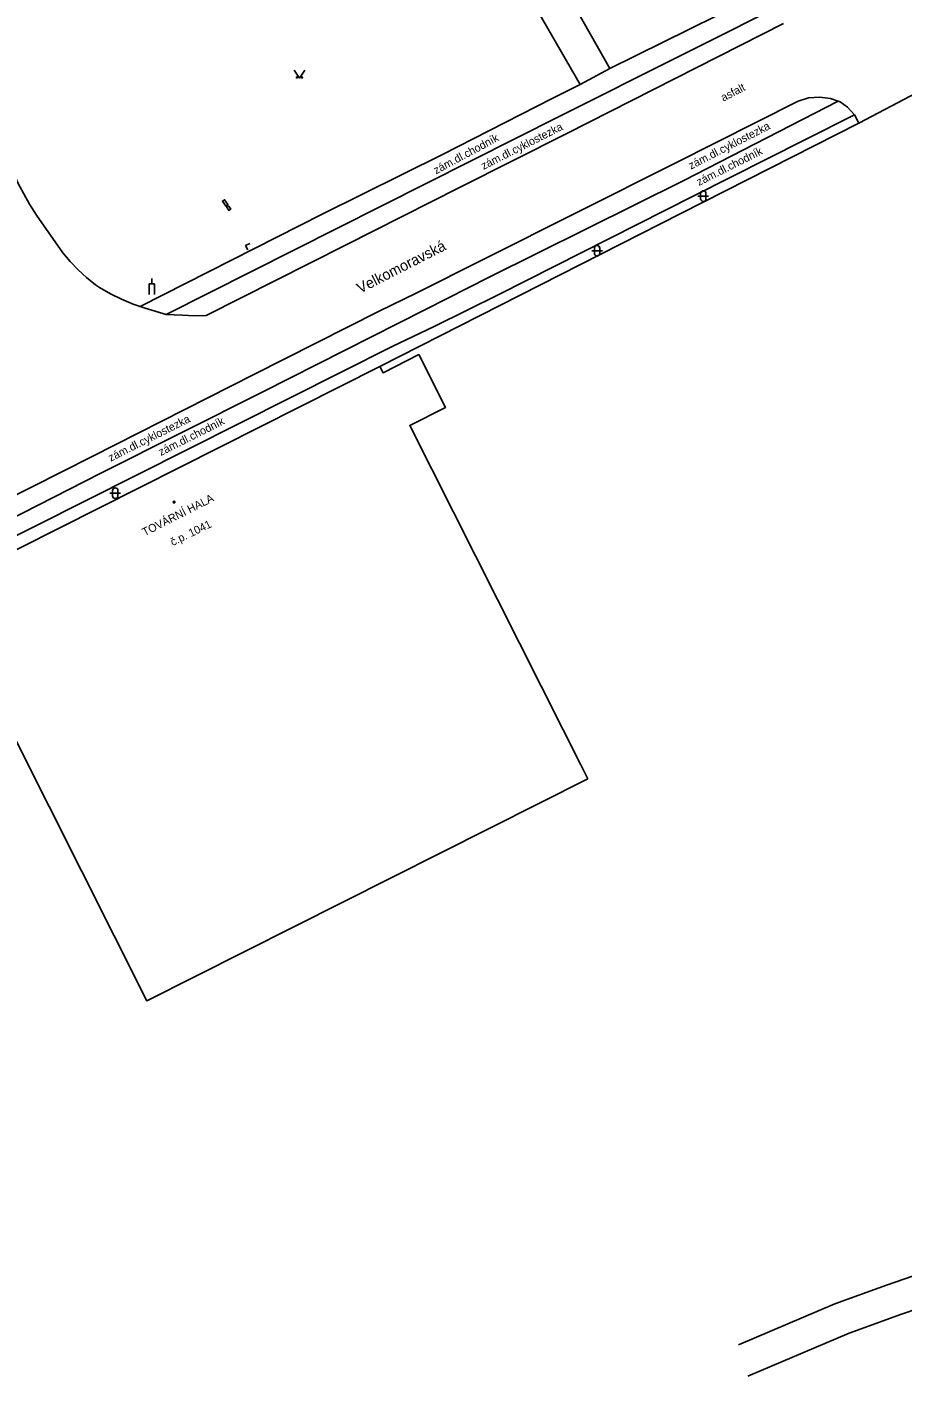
# Model space of a CAD drawing. Extents: x -577457 to -568404, y -1208466 to -1201387.
# Drawn here: x -569274.7 to -569192.7, y -1204787.9 to -1204661.5 of the extents above; entities that cross this region are included whole.
import ezdxf

# ---------------------------------------------------------------- set-up
doc = ezdxf.new("R2010")
doc.units = 0
for name, color, linetype in [('BUDOVY_MĚŘ', 7, 'Continuous'), ('BUDOVY_NEMĚŘ', 7, 'Continuous'), ('NÁZVY_ULIC_TOK_SMĚR', 7, 'Continuous'), ('OBVOD_PILÍŘE', 7, 'Continuous'), ('POMOC_POPIS', 7, 'Continuous'), ('ROZHRANÍ_PLOCH', 7, 'Continuous'), ('ZN_BUDOV', 7, 'Continuous'), ('ZN_DOPLŇKOVÉ', 7, 'Continuous'), ('ZN_KULTUR', 7, 'Continuous'), ('Č_POPIS_ORIENT', 7, 'Continuous')]:
    doc.layers.add(name, color=color, linetype=linetype)

msp = doc.modelspace()

# ---------------------------------------------------------------- linework, layer by layer
at = {"layer": 'BUDOVY_MĚŘ'}
msp.add_lwpolyline([(-569280.48, -1204718.98), (-569282.92, -1204714.12), (-569241.64, -1204693.31)], dxfattribs=at)
at = {"layer": 'BUDOVY_NEMĚŘ'}
for points in [[(-569241.64, -1204693.31), (-569241.34, -1204693.9), (-569238, -1204692.2), (-569235.51, -1204697.15), (-569238.85, -1204698.84), (-569224.49, -1204727.35), (-569222.83, -1204730.64), (-569222.18, -1204731.94)], [(-569222.18, -1204731.94), (-569263.48, -1204752.75), (-569278.77, -1204722.38), (-569280.48, -1204718.98)]]:
    msp.add_lwpolyline(points, dxfattribs=at)
at = {"layer": 'OBVOD_PILÍŘE'}
for points in [[(-569256.24, -1204678.05), (-569256.4, -1204677.82), (-569256.2, -1204677.69), (-569255.89, -1204678.15), (-569256.09, -1204678.28), (-569256.24, -1204678.05)], [(-569255.9, -1204678.56), (-569256, -1204678.41), (-569255.8, -1204678.28), (-569255.61, -1204678.57), (-569255.81, -1204678.7), (-569255.9, -1204678.56)]]:
    msp.add_lwpolyline(points, dxfattribs=at)
at = {"layer": 'ROZHRANÍ_PLOCH'}
for points in [[(-569239.13, -1204644.09), (-569234.22, -1204651.46), (-569232.57, -1204650.4), (-569227.8, -1204658.36), (-569222.89, -1204666.89)], [(-569274.47, -1204678.1), (-569275.54, -1204676.17), (-569277.44, -1204671.9), (-569280.39, -1204662.08), (-569281.93, -1204655.28)], [(-569220.12, -1204665.41), (-569223.14, -1204660.07), (-569218.56, -1204656.59)], [(-569220.12, -1204665.41), (-569202.66, -1204656.74)], [(-569261.66, -1204688.43), (-569245.61, -1204680.36), (-569224.79, -1204669.87), (-569202.23, -1204658.51)], [(-569203.84, -1204661.17), (-569224.14, -1204671.48), (-569234.19, -1204676.54), (-569244.86, -1204681.95), (-569257.92, -1204688.55), (-569258.98, -1204688.56), (-569260.16, -1204688.5), (-569261.66, -1204688.43)], [(-569222.89, -1204666.89), (-569220.12, -1204665.41)], [(-569235.77, -1204673.45), (-569225.51, -1204668.22), (-569222.89, -1204666.89)], [(-569285.57, -1204712.37), (-569267.79, -1204703.31), (-569252.61, -1204695.68), (-569237.31, -1204687.96), (-569231.4, -1204684.96), (-569213.16, -1204675.88), (-569198.71, -1204668.45)], [(-569202.46, -1204668.46), (-569214.04, -1204674.31), (-569232.04, -1204683.32), (-569238.18, -1204686.43), (-569241.79, -1204688.16), (-569253.46, -1204694.08), (-569268.6, -1204701.76), (-569282.84, -1204708.94), (-569284.08, -1204709.69), (-569284.74, -1204710.43), (-569285.22, -1204711.25), (-569285.57, -1204712.37)], [(-569198.71, -1204668.45), (-569199.44, -1204668.21), (-569200.42, -1204668.08), (-569201.48, -1204668.13), (-569202.46, -1204668.46)], [(-569197.18, -1204669.73), (-569197.83, -1204669.01), (-569198.54, -1204668.53), (-569198.71, -1204668.45)], [(-569201.84, -1204672.09), (-569197.18, -1204669.73)], [(-569197.18, -1204669.73), (-569196.79, -1204670.52)], [(-569283.04, -1204713.9), (-569283.52, -1204713.1), (-569240.49, -1204691.45), (-569236.49, -1204689.54), (-569230.5, -1204686.56), (-569212.29, -1204677.36), (-569201.84, -1204672.09)], [(-569264.09, -1204687.69), (-569247, -1204679.02), (-569235.77, -1204673.45)], [(-569273.81, -1204679.15), (-569274.47, -1204678.1)], [(-569264.09, -1204687.69), (-569264.75, -1204687.47), (-569265.84, -1204687.02), (-569266.89, -1204686.5), (-569267.91, -1204685.91), (-569268.28, -1204685.66), (-569269.13, -1204684.99), (-569269.92, -1204684.27), (-569270.67, -1204683.49), (-569271.35, -1204682.66), (-569273.81, -1204679.15)], [(-569254.24, -1204681.99), (-569253.83, -1204681.79)], [(-569254.01, -1204682.38), (-569254.24, -1204681.99)], [(-569264.17, -1204687.73), (-569264.09, -1204687.69)], [(-569261.66, -1204688.43), (-569263.63, -1204687.85), (-569264.09, -1204687.69)], [(-569189.33, -1204777.72), (-569194.18, -1204779.39), (-569199.02, -1204781.14), (-569208.05, -1204784.99)], [(-569207.17, -1204787.91), (-569197.7, -1204783.9), (-569192.78, -1204782.13), (-569187.83, -1204780.43)]]:
    msp.add_lwpolyline(points, dxfattribs=at)
at = {"layer": 'ZN_BUDOV'}
msp.add_circle((-569260.93, -1204706.02), 0.0875, dxfattribs=at)
at = {"layer": 'ZN_DOPLŇKOVÉ'}
msp.add_line((-569263.01, -1204685.58), (-569263.01, -1204685.08), dxfattribs=at)
for points in [[(-569196.79, -1204670.52), (-569191.31, -1204667.65)], [(-569196.79, -1204670.52), (-569213.45, -1204678.99)], [(-569213.45, -1204678.99), (-569241.64, -1204693.31)], [(-569263.26, -1204686.58), (-569263.26, -1204685.58), (-569262.76, -1204685.58), (-569262.76, -1204686.58)]]:
    msp.add_lwpolyline(points, dxfattribs=at)
at = {"layer": 'ZN_KULTUR'}
for p, q in [((-569211.85, -1204677.35), (-569210.85, -1204677.35)), ((-569211.6, -1204677.6), (-569211.6, -1204677.1)), ((-569211.1, -1204677.6), (-569211.1, -1204677.1)), ((-569221.8, -1204682.47), (-569220.8, -1204682.47)), ((-569221.55, -1204682.72), (-569221.55, -1204682.22)), ((-569221.05, -1204682.72), (-569221.05, -1204682.22)), ((-569266.94, -1204705.19), (-569265.94, -1204705.19)), ((-569266.69, -1204705.44), (-569266.69, -1204704.94)), ((-569266.19, -1204705.44), (-569266.19, -1204704.94))]:
    msp.add_line(p, q, dxfattribs=at)
msp.add_lwpolyline([(-569249.68, -1204665.54), (-569249.18, -1204666.29), (-569248.68, -1204665.54)], dxfattribs=at)
for centre in [(-569249.43, -1204666.24), (-569248.93, -1204666.24)]:
    msp.add_circle(centre, 0.05, dxfattribs=at)
for centre, start, end in [((-569211.35, -1204677.1), 0, 180), ((-569211.35, -1204677.6), 180, 360), ((-569221.3, -1204682.22), 0, 180), ((-569221.3, -1204682.72), 180, 360), ((-569266.44, -1204704.94), 0, 180), ((-569266.44, -1204705.44), 180, 360)]:
    msp.add_arc(centre, 0.25, start, end, dxfattribs=at)

# ---------------------------------------------------------------- texts
at = {"layer": 'NÁZVY_ULIC_TOK_SMĚR'}
msp.add_text('Velkomoravská', height=1, rotation=27.08, dxfattribs=at).set_placement((-569243.5, -1204686.5))
at = {"layer": 'POMOC_POPIS'}
for s, rotation, p in [('asfalt', 27.49, (-569209.47, -1204668.51)), ('zám.dl.cyklostezka', 26.8588, (-569231.94, -1204674.9)), ('zám.dl.cyklostezka', 27.2117, (-569212.5, -1204674.87)), ('zám.dl.chodník', 28.27, (-569236.38, -1204675.32)), ('zám.dl.chodník', 26.77, (-569211.75, -1204676.41)), ('zám.dl.cyklostezka', 26.6857, (-569266.86, -1204702.25)), ('zám.dl.chodník', 26.7087, (-569262.16, -1204701.71)), ('TOVÁRNÍ HALA', 26.97, (-569263.68, -1204709.23))]:
    msp.add_text(s, height=0.75, rotation=rotation, dxfattribs=at).set_placement(p)
at = {"layer": 'Č_POPIS_ORIENT'}
msp.add_text('č.p. 1041', height=0.75, rotation=26.07, dxfattribs=at).set_placement((-569261.05, -1204710.15))

doc.saveas('drawing.dxf')
